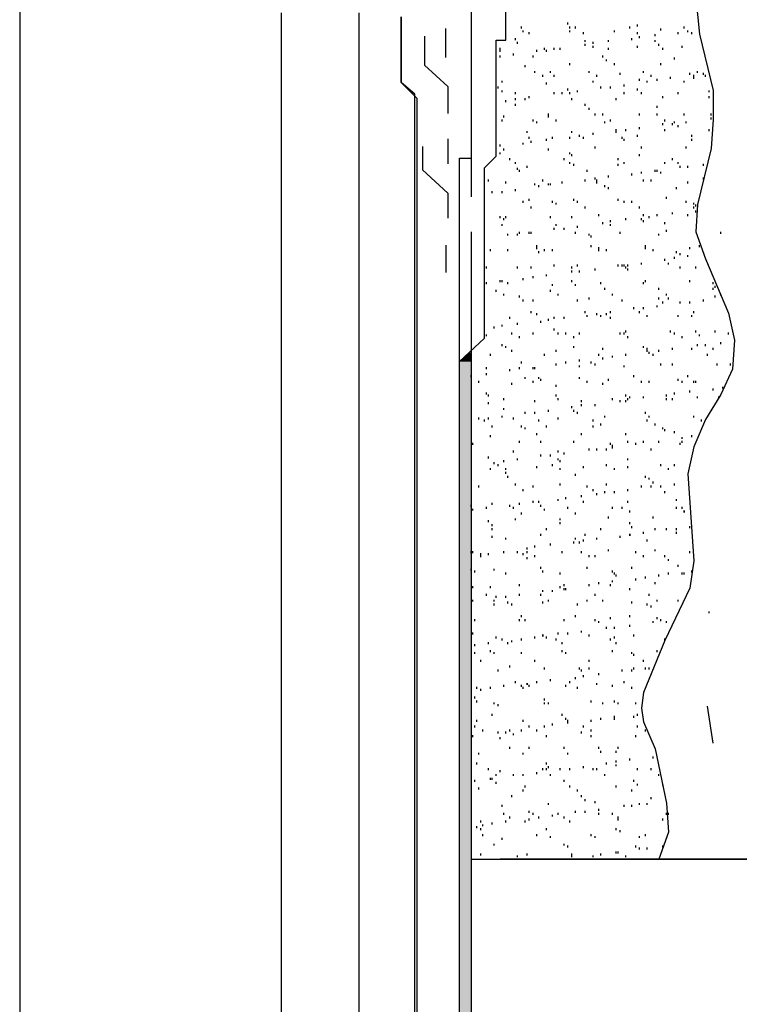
# Model space of a CAD drawing. Header units: millimetres. Extents: x -261 to 187, y -214 to 106.
# Tile 290 of 656: x -131.084 to -130.465, y -152.401 to -151.553. Entities that reach past the tile are written whole.
import ezdxf

# ---------------------------------------------------------------- set-up
doc = ezdxf.new("R2010")
doc.units = ezdxf.units.MM
doc.header["$LTSCALE"] = 0.005
doc.header["$MEASUREMENT"] = 0
doc.layers.add('PDF_Geometry', color=4, linetype='Continuous')
doc.layers.add('PDF_Solid Fills', color=7, linetype='Continuous')

msp = doc.modelspace()

# ---------------------------------------------------------------- linework, layer by layer
at = {"layer": 'PDF_Geometry', "color": 7, "lineweight": 25}
for points in [[(-131.08399, -150.94594), (-131.08399, -153.06428)], [(-130.64566, -151.49594), (-130.67564, -151.49594), (-130.68563, -151.49929), (-130.69397, -151.50596), (-130.69565, -151.51594), (-130.69565, -151.70594)], [(-130.70566, -151.84763), (-130.68399, -151.82763), (-130.68399, -151.68095), (-130.67397, -151.67096), (-130.67397, -151.57095), (-130.66566, -151.57095), (-130.66566, -151.53762), (-130.67564, -151.53762), (-130.67564, -151.51762)], [(-130.50397, -151.51762), (-130.49898, -151.56596), (-130.48732, -151.61428), (-130.48732, -151.63927), (-130.48899, -151.6643), (-130.50065, -151.71261), (-130.50233, -151.73596), (-130.49399, -151.75928), (-130.47398, -151.80595), (-130.46899, -151.8293), (-130.47063, -151.8543), (-130.48065, -151.87597), (-130.49399, -151.89762), (-130.50397, -151.92094), (-130.509, -151.94429), (-130.50565, -151.99427), (-130.50397, -152.0193), (-130.50732, -152.04262), (-130.52897, -152.08762), (-130.54732, -152.13261), (-130.549, -152.14595), (-130.54732, -152.15761), (-130.53731, -152.18096), (-130.52732, -152.22763), (-130.52565, -152.25262), (-130.53399, -152.27594)], [(-130.85898, -151.5476), (-130.85898, -153.06428)], [(-130.7923, -151.5476), (-130.7923, -153.06428)], [(-130.74399, -153.06428), (-130.74399, -151.61763), (-130.75565, -151.60761), (-130.75565, -151.55095), (-130.75565, -151.60761), (-130.74232, -151.62094), (-130.74232, -153.06428)], [(-130.61232, -151.55762), (-130.61232, -151.55595)], [(-130.55232, -151.55926), (-130.55232, -151.55762)], [(-130.73565, -151.5676), (-130.73565, -151.59263), (-130.71565, -151.61096), (-130.71565, -151.63428)], [(-130.71732, -151.58596), (-130.71732, -151.56094)], [(-130.65232, -151.56094), (-130.65232, -151.55926)], [(-130.65065, -151.56429), (-130.65065, -151.56261)], [(-130.64566, -151.56596), (-130.64566, -151.56429)], [(-130.61065, -151.56094), (-130.61065, -151.55926)], [(-130.61065, -151.56429), (-130.61065, -151.56261)], [(-130.60565, -151.56094), (-130.60565, -151.55926)], [(-130.59899, -151.56596), (-130.59899, -151.56429)], [(-130.57232, -151.56429), (-130.57232, -151.56261)], [(-130.55898, -151.56094), (-130.55898, -151.55926)], [(-130.55232, -151.56596), (-130.55232, -151.56429)], [(-130.55064, -151.56928), (-130.55064, -151.5676)], [(-130.53731, -151.5676), (-130.53731, -151.56596)], [(-130.53232, -151.56261), (-130.53232, -151.56094)], [(-130.51731, -151.56596), (-130.51731, -151.56429)], [(-130.51231, -151.56094), (-130.51231, -151.55926)], [(-130.509, -151.56429), (-130.509, -151.56261)], [(-130.50565, -151.56596), (-130.50565, -151.56429)], [(-130.65732, -151.57095), (-130.65732, -151.56928)], [(-130.65564, -151.5743), (-130.65564, -151.57263)], [(-130.59731, -151.57263), (-130.59731, -151.57095)], [(-130.59731, -151.57595), (-130.59731, -151.5743)], [(-130.59064, -151.5743), (-130.59064, -151.57263)], [(-130.59064, -151.57762), (-130.59064, -151.57595)], [(-130.57731, -151.57263), (-130.57731, -151.57095)], [(-130.55731, -151.57095), (-130.55731, -151.56928)], [(-130.55232, -151.57762), (-130.55232, -151.57595)], [(-130.53731, -151.57263), (-130.53731, -151.57095)], [(-130.53399, -151.57595), (-130.53399, -151.5743)], [(-130.51399, -151.57762), (-130.51399, -151.57595)], [(-130.67065, -151.58097), (-130.67065, -151.5793), (-130.67065, -151.57762)], [(-130.67065, -151.58596), (-130.67065, -151.58429)], [(-130.65899, -151.58429), (-130.65899, -151.58261)], [(-130.64231, -151.58596), (-130.64231, -151.58429)], [(-130.63899, -151.58097), (-130.63899, -151.5793)], [(-130.63232, -151.5793), (-130.63232, -151.57762)], [(-130.63065, -151.58097), (-130.63065, -151.5793)], [(-130.62398, -151.5793), (-130.62398, -151.57762)], [(-130.61899, -151.5793), (-130.61899, -151.57762)], [(-130.5823, -151.58596), (-130.5823, -151.58429)], [(-130.57731, -151.5793), (-130.57731, -151.57762)], [(-130.53064, -151.5793), (-130.53064, -151.57762)], [(-130.64897, -151.59427), (-130.64897, -151.59263)], [(-130.61065, -151.59263), (-130.61065, -151.59096)], [(-130.57898, -151.58928), (-130.57898, -151.58761)], [(-130.57232, -151.59263), (-130.57232, -151.59096)], [(-130.53232, -151.59263), (-130.53232, -151.59096)], [(-130.52066, -151.58761), (-130.52066, -151.58596)], [(-130.64066, -151.5993), (-130.64066, -151.59762)], [(-130.634, -151.60262), (-130.634, -151.60094)], [(-130.62733, -151.5993), (-130.62733, -151.59762)], [(-130.62398, -151.60262), (-130.62398, -151.60094)], [(-130.59396, -151.5993), (-130.59396, -151.59762)], [(-130.58733, -151.60262), (-130.58733, -151.60094)], [(-130.56732, -151.60094), (-130.56732, -151.5993)], [(-130.54732, -151.5993), (-130.54732, -151.59762)], [(-130.54066, -151.60262), (-130.54066, -151.60094)], [(-130.50732, -151.60094), (-130.50732, -151.5993)], [(-130.50397, -151.60429), (-130.50397, -151.60262), (-130.50397, -151.60094)], [(-130.50065, -151.5993), (-130.50065, -151.59762)], [(-130.49566, -151.60094), (-130.49566, -151.5993)], [(-130.49399, -151.60262), (-130.49399, -151.60094)], [(-130.66898, -151.60761), (-130.66898, -151.60597)], [(-130.63065, -151.60928), (-130.63065, -151.60761)], [(-130.59064, -151.60761), (-130.59064, -151.60597)], [(-130.56398, -151.61096), (-130.56398, -151.60928)], [(-130.55064, -151.60597), (-130.55064, -151.60429)], [(-130.54397, -151.60761), (-130.54397, -151.60597)], [(-130.53563, -151.60597), (-130.53563, -151.60429)], [(-130.52397, -151.60429), (-130.52397, -151.60262)], [(-130.51231, -151.60761), (-130.51231, -151.60597)], [(-130.67233, -151.6126), (-130.67233, -151.61096)], [(-130.66898, -151.61595), (-130.66898, -151.61428)], [(-130.65732, -151.61763), (-130.65732, -151.61595)], [(-130.62398, -151.61763), (-130.62398, -151.61595)], [(-130.61731, -151.61763), (-130.61731, -151.61595)], [(-130.61232, -151.61428), (-130.61232, -151.6126)], [(-130.61065, -151.61763), (-130.61065, -151.61595)], [(-130.60398, -151.61595), (-130.60398, -151.61428)], [(-130.58398, -151.6126), (-130.58398, -151.61096)], [(-130.57563, -151.6126), (-130.57563, -151.61096)], [(-130.56398, -151.61763), (-130.56398, -151.61595)], [(-130.55232, -151.61428), (-130.55232, -151.6126)], [(-130.549, -151.61763), (-130.549, -151.61595)], [(-130.51731, -151.61763), (-130.51731, -151.61595)], [(-130.49064, -151.61595), (-130.49064, -151.61428)], [(-130.66566, -151.62429), (-130.66566, -151.62262)], [(-130.65732, -151.62262), (-130.65732, -151.62094)], [(-130.65732, -151.62761), (-130.65732, -151.62594)], [(-130.64897, -151.62262), (-130.64897, -151.62094)], [(-130.64566, -151.62094), (-130.64566, -151.61927)], [(-130.60897, -151.62262), (-130.60897, -151.62094)], [(-130.59731, -151.62761), (-130.59731, -151.62594)], [(-130.57064, -151.62262), (-130.57064, -151.62094)], [(-130.53064, -151.62094), (-130.53064, -151.61927)], [(-130.49064, -151.62094), (-130.49064, -151.61927)], [(-130.62897, -151.63763), (-130.62897, -151.63595), (-130.62897, -151.63428)], [(-130.59396, -151.63096), (-130.59396, -151.62929)], [(-130.58897, -151.63595), (-130.58897, -151.63428)], [(-130.5823, -151.63595), (-130.5823, -151.63428)], [(-130.55064, -151.63595), (-130.55064, -151.63428)], [(-130.53563, -151.62929), (-130.53563, -151.62761)], [(-130.53563, -151.63595), (-130.53563, -151.63428)], [(-130.51231, -151.63595), (-130.51231, -151.63428)], [(-130.48899, -151.63595), (-130.48899, -151.63428)], [(-130.66898, -151.64094), (-130.66898, -151.63927)], [(-130.6673, -151.63763), (-130.6673, -151.63595)], [(-130.64231, -151.64094), (-130.64231, -151.63927)], [(-130.63899, -151.64262), (-130.63899, -151.64094)], [(-130.62231, -151.64094), (-130.62231, -151.63927)], [(-130.58066, -151.64262), (-130.58066, -151.64094)], [(-130.57563, -151.64094), (-130.57563, -151.63927)], [(-130.53064, -151.64429), (-130.53064, -151.64262)], [(-130.52897, -151.64094), (-130.52897, -151.63927)], [(-130.5223, -151.64429), (-130.5223, -151.64262)], [(-130.52066, -151.64262), (-130.52066, -151.64094)], [(-130.51064, -151.64262), (-130.51064, -151.64094)], [(-130.48899, -151.63927), (-130.48899, -151.63763)], [(-130.64733, -151.65096), (-130.64733, -151.64929)], [(-130.60897, -151.65096), (-130.60897, -151.64929)], [(-130.59064, -151.65264), (-130.59064, -151.65096)], [(-130.57064, -151.65096), (-130.57064, -151.64929), (-130.57064, -151.64761)], [(-130.56233, -151.64929), (-130.56233, -151.64761)], [(-130.55064, -151.64761), (-130.55064, -151.64597)], [(-130.52897, -151.64929), (-130.52897, -151.64761)], [(-130.51731, -151.64597), (-130.51731, -151.64429)], [(-130.49064, -151.64929), (-130.49064, -151.64761)], [(-130.71565, -151.65595), (-130.71565, -151.67763)], [(-130.65065, -151.66095), (-130.65065, -151.6593)], [(-130.64566, -151.65595), (-130.64566, -151.65428)], [(-130.64398, -151.6593), (-130.64398, -151.65763)], [(-130.63065, -151.65763), (-130.63065, -151.65595)], [(-130.62566, -151.65595), (-130.62566, -151.65428)], [(-130.61065, -151.65595), (-130.61065, -151.65428)], [(-130.6023, -151.65428), (-130.6023, -151.65264)], [(-130.59899, -151.65595), (-130.59899, -151.65428)], [(-130.56565, -151.65595), (-130.56565, -151.65428)], [(-130.56398, -151.65763), (-130.56398, -151.65595)], [(-130.55232, -151.65428), (-130.55232, -151.65264)], [(-130.50565, -151.65428), (-130.50565, -151.65264)], [(-130.50565, -151.65763), (-130.50565, -151.65595)], [(-130.73732, -151.66262), (-130.73732, -151.68262), (-130.71565, -151.70262), (-130.71565, -151.7243)], [(-130.67065, -151.66262), (-130.67065, -151.66095)], [(-130.67065, -151.66929), (-130.67065, -151.66761)], [(-130.6673, -151.66597), (-130.6673, -151.6643)], [(-130.62897, -151.66597), (-130.62897, -151.6643)], [(-130.61065, -151.66929), (-130.61065, -151.66761)], [(-130.60897, -151.67096), (-130.60897, -151.66929)], [(-130.58897, -151.6643), (-130.58897, -151.66262)], [(-130.55064, -151.67096), (-130.55064, -151.66929)], [(-130.549, -151.6643), (-130.549, -151.66262)], [(-130.51064, -151.6643), (-130.51064, -151.66262)], [(-130.70566, -153.06428), (-130.70566, -151.67261), (-130.69565, -151.67261)], [(-130.66231, -151.67428), (-130.66231, -151.67261)], [(-130.65732, -151.67763), (-130.65732, -151.67596)], [(-130.61564, -151.67428), (-130.61564, -151.67261)], [(-130.61065, -151.67763), (-130.61065, -151.67596)], [(-130.6073, -151.67927), (-130.6073, -151.67763)], [(-130.56897, -151.67428), (-130.56897, -151.67261)], [(-130.56897, -151.67927), (-130.56897, -151.67763)], [(-130.56398, -151.67763), (-130.56398, -151.67596)], [(-130.52897, -151.67763), (-130.52897, -151.67596)], [(-130.5223, -151.67428), (-130.5223, -151.67261)], [(-130.51731, -151.67763), (-130.51731, -151.67596)], [(-130.49566, -151.67927), (-130.49566, -151.67763)], [(-130.65564, -151.68262), (-130.65564, -151.68095)], [(-130.65397, -151.6843), (-130.65397, -151.68262)], [(-130.64733, -151.68095), (-130.64733, -151.67927)], [(-130.59564, -151.6843), (-130.59564, -151.68262)], [(-130.55731, -151.68761), (-130.55731, -151.68594)], [(-130.549, -151.68594), (-130.549, -151.6843)], [(-130.53731, -151.6843), (-130.53731, -151.68262)], [(-130.53563, -151.6843), (-130.53563, -151.68262)], [(-130.53232, -151.68594), (-130.53232, -151.6843)], [(-130.51563, -151.68095), (-130.51563, -151.67927)], [(-130.509, -151.68095), (-130.509, -151.67927)], [(-130.68064, -151.69261), (-130.68064, -151.69096)], [(-130.66566, -151.69428), (-130.66566, -151.69261)], [(-130.64066, -151.69596), (-130.64066, -151.69428)], [(-130.634, -151.69261), (-130.634, -151.69096)], [(-130.62897, -151.69596), (-130.62897, -151.69428)], [(-130.62733, -151.69596), (-130.62733, -151.69428)], [(-130.61731, -151.69428), (-130.61731, -151.69261)], [(-130.59731, -151.69261), (-130.59731, -151.69096)], [(-130.58897, -151.69096), (-130.58897, -151.68929)], [(-130.58733, -151.69428), (-130.58733, -151.69261), (-130.58733, -151.69096)], [(-130.57731, -151.68929), (-130.57731, -151.68761)], [(-130.54732, -151.69261), (-130.54732, -151.69096)], [(-130.54066, -151.69261), (-130.54066, -151.69096)], [(-130.509, -151.69428), (-130.509, -151.69261)], [(-130.49566, -151.69096), (-130.49566, -151.68929)], [(-130.67732, -151.70262), (-130.67732, -151.70095)], [(-130.66898, -151.70262), (-130.66898, -151.70095)], [(-130.65732, -151.70095), (-130.65732, -151.69927)], [(-130.63731, -151.6976), (-130.63731, -151.69596)], [(-130.58066, -151.6976), (-130.58066, -151.69596)], [(-130.57731, -151.69927), (-130.57731, -151.6976)], [(-130.51898, -151.69927), (-130.51898, -151.6976)], [(-130.65065, -151.71093), (-130.65065, -151.70929)], [(-130.64566, -151.70929), (-130.64566, -151.70762)], [(-130.62566, -151.71093), (-130.62566, -151.70929)], [(-130.62231, -151.71261), (-130.62231, -151.71093)], [(-130.6073, -151.70929), (-130.6073, -151.70762)], [(-130.60398, -151.71093), (-130.60398, -151.70929)], [(-130.56897, -151.70929), (-130.56897, -151.70762)], [(-130.56398, -151.71093), (-130.56398, -151.70929)], [(-130.55731, -151.71093), (-130.55731, -151.70929)], [(-130.52732, -151.70762), (-130.52732, -151.70594)], [(-130.51064, -151.71093), (-130.51064, -151.70929)], [(-130.50397, -151.71261), (-130.50397, -151.71093)], [(-130.64398, -151.71596), (-130.64398, -151.71428)], [(-130.59731, -151.71596), (-130.59731, -151.71428)], [(-130.55064, -151.71596), (-130.55064, -151.71428)], [(-130.5223, -151.72095), (-130.5223, -151.71928)], [(-130.50397, -151.71596), (-130.50397, -151.71428)], [(-130.50233, -151.71428), (-130.50233, -151.71261)], [(-130.50233, -151.71928), (-130.50233, -151.71763)], [(-130.67065, -151.7243), (-130.67065, -151.72263)], [(-130.6673, -151.72594), (-130.6673, -151.7243)], [(-130.66566, -151.7243), (-130.66566, -151.72263)], [(-130.62733, -151.7243), (-130.62733, -151.72263)], [(-130.60897, -151.7243), (-130.60897, -151.72263)], [(-130.58565, -151.72263), (-130.58565, -151.72095)], [(-130.5823, -151.72929), (-130.5823, -151.72762)], [(-130.57563, -151.72762), (-130.57563, -151.72594)], [(-130.56233, -151.72594), (-130.56233, -151.7243)], [(-130.549, -151.72594), (-130.549, -151.7243)], [(-130.54732, -151.72263), (-130.54732, -151.72095)], [(-130.54732, -151.72762), (-130.54732, -151.72594)], [(-130.5423, -151.7243), (-130.5423, -151.72263)], [(-130.53563, -151.72263), (-130.53563, -151.72095)], [(-130.52897, -151.72929), (-130.52897, -151.72762)], [(-130.509, -151.72263), (-130.509, -151.72095)], [(-130.69565, -151.73596), (-130.69565, -153.06428)], [(-130.66898, -151.73097), (-130.66898, -151.72929)], [(-130.65397, -151.73764), (-130.65397, -151.73596)], [(-130.64566, -151.73764), (-130.64566, -151.73596)], [(-130.64398, -151.73764), (-130.64398, -151.73596)], [(-130.62398, -151.73429), (-130.62398, -151.73261)], [(-130.62231, -151.73097), (-130.62231, -151.72929)], [(-130.61564, -151.73429), (-130.61564, -151.73261)], [(-130.60565, -151.73764), (-130.60565, -151.73596)], [(-130.60398, -151.73261), (-130.60398, -151.73097)], [(-130.57563, -151.73097), (-130.57563, -151.72929)], [(-130.56732, -151.73764), (-130.56732, -151.73596)], [(-130.52732, -151.73596), (-130.52732, -151.73429)], [(-130.48065, -151.73764), (-130.48065, -151.73596)], [(-130.68399, -151.74263), (-130.68399, -151.74095)], [(-130.66398, -151.73928), (-130.66398, -151.73764)], [(-130.65564, -151.73928), (-130.65564, -151.73764)], [(-130.59396, -151.73928), (-130.59396, -151.73764)], [(-130.59232, -151.74095), (-130.59232, -151.73928)], [(-130.53399, -151.73928), (-130.53399, -151.73764)], [(-130.71732, -151.74762), (-130.71732, -151.77094)], [(-130.67896, -151.75261), (-130.67896, -151.75094)], [(-130.66398, -151.75261), (-130.66398, -151.75094)], [(-130.63899, -151.75094), (-130.63899, -151.7493), (-130.63899, -151.74762)], [(-130.63731, -151.75429), (-130.63731, -151.75261)], [(-130.63232, -151.75261), (-130.63232, -151.75094)], [(-130.62566, -151.75261), (-130.62566, -151.75094)], [(-130.59232, -151.7493), (-130.59232, -151.74762)], [(-130.58565, -151.75261), (-130.58565, -151.75094), (-130.58565, -151.7493)], [(-130.57898, -151.75261), (-130.57898, -151.75094)], [(-130.54565, -151.75094), (-130.54565, -151.7493), (-130.54565, -151.74762)], [(-130.53898, -151.75261), (-130.53898, -151.75094)], [(-130.51898, -151.75429), (-130.51898, -151.75261)], [(-130.50732, -151.75094), (-130.50732, -151.7493)], [(-130.49898, -151.7493), (-130.49898, -151.74762)], [(-130.52897, -151.76095), (-130.52897, -151.75928)], [(-130.52066, -151.75928), (-130.52066, -151.7576)], [(-130.51563, -151.75596), (-130.51563, -151.75429)], [(-130.509, -151.7576), (-130.509, -151.75596)], [(-130.68231, -151.76762), (-130.68231, -151.76595)], [(-130.65564, -151.76762), (-130.65564, -151.76595)], [(-130.64398, -151.76762), (-130.64398, -151.76595)], [(-130.62398, -151.76595), (-130.62398, -151.76427)], [(-130.60897, -151.76762), (-130.60897, -151.76595)], [(-130.60897, -151.77094), (-130.60897, -151.7693)], [(-130.60398, -151.76595), (-130.60398, -151.76427)], [(-130.6023, -151.77094), (-130.6023, -151.7693)], [(-130.58897, -151.7693), (-130.58897, -151.76762)], [(-130.56897, -151.76595), (-130.56897, -151.76427)], [(-130.56565, -151.76595), (-130.56565, -151.76427)], [(-130.56398, -151.76595), (-130.56398, -151.76427)], [(-130.56233, -151.76762), (-130.56233, -151.76595)], [(-130.56066, -151.76595), (-130.56066, -151.76427)], [(-130.56066, -151.7693), (-130.56066, -151.76762)], [(-130.549, -151.76427), (-130.549, -151.76263)], [(-130.52565, -151.76427), (-130.52565, -151.76263)], [(-130.51563, -151.76762), (-130.51563, -151.76595)], [(-130.50233, -151.76762), (-130.50233, -151.76595)], [(-130.68231, -151.78096), (-130.68231, -151.77928)], [(-130.67065, -151.77928), (-130.67065, -151.77761)], [(-130.66898, -151.77928), (-130.66898, -151.77761)], [(-130.66398, -151.78096), (-130.66398, -151.77928)], [(-130.65065, -151.77761), (-130.65065, -151.77596)], [(-130.64231, -151.77596), (-130.64231, -151.77429)], [(-130.63065, -151.77429), (-130.63065, -151.77261)], [(-130.60897, -151.77928), (-130.60897, -151.77761)], [(-130.58398, -151.78096), (-130.58398, -151.77928)], [(-130.54732, -151.78096), (-130.54732, -151.77928)], [(-130.54565, -151.77928), (-130.54565, -151.77761)], [(-130.50732, -151.77928), (-130.50732, -151.77761)], [(-130.48732, -151.78096), (-130.48732, -151.77928)], [(-130.67397, -151.78762), (-130.67397, -151.78595)], [(-130.62733, -151.78762), (-130.62733, -151.78595)], [(-130.62566, -151.7826), (-130.62566, -151.78096)], [(-130.60565, -151.7826), (-130.60565, -151.78096)], [(-130.58066, -151.78595), (-130.58066, -151.78427)], [(-130.53399, -151.78595), (-130.53399, -151.78427)], [(-130.48732, -151.78595), (-130.48732, -151.78427)], [(-130.48564, -151.78427), (-130.48564, -151.7826)], [(-130.68399, -151.79761), (-130.68399, -151.79597)], [(-130.6673, -151.79094), (-130.6673, -151.7893)], [(-130.65397, -151.79262), (-130.65397, -151.79094)], [(-130.65065, -151.79597), (-130.65065, -151.79429)], [(-130.64231, -151.79597), (-130.64231, -151.79429)], [(-130.62066, -151.79094), (-130.62066, -151.7893)], [(-130.60398, -151.79597), (-130.60398, -151.79429)], [(-130.59396, -151.79429), (-130.59396, -151.79262)], [(-130.57399, -151.79094), (-130.57399, -151.7893)], [(-130.56565, -151.79597), (-130.56565, -151.79429)], [(-130.53399, -151.79429), (-130.53399, -151.79262)], [(-130.53064, -151.79761), (-130.53064, -151.79597)], [(-130.52732, -151.79094), (-130.52732, -151.7893)], [(-130.52565, -151.79429), (-130.52565, -151.79262)], [(-130.51563, -151.79761), (-130.51563, -151.79597)], [(-130.50732, -151.79761), (-130.50732, -151.79597)], [(-130.49566, -151.79597), (-130.49566, -151.79429)], [(-130.48564, -151.79262), (-130.48564, -151.79094)], [(-130.48065, -151.79094), (-130.48065, -151.7893)], [(-130.64398, -151.80595), (-130.64398, -151.80431)], [(-130.59731, -151.80595), (-130.59731, -151.80431)], [(-130.57563, -151.80595), (-130.57563, -151.80431)], [(-130.55567, -151.80263), (-130.55567, -151.80096)], [(-130.55064, -151.80595), (-130.55064, -151.80431)], [(-130.54732, -151.80263), (-130.54732, -151.80096)], [(-130.53563, -151.80096), (-130.53563, -151.79928)], [(-130.50397, -151.80595), (-130.50397, -151.80431)], [(-130.66231, -151.81094), (-130.66231, -151.8093)], [(-130.63899, -151.80762), (-130.63899, -151.80595)], [(-130.63564, -151.81429), (-130.63564, -151.81262)], [(-130.62897, -151.81262), (-130.62897, -151.81094)], [(-130.62398, -151.81094), (-130.62398, -151.8093)], [(-130.61564, -151.81094), (-130.61564, -151.8093)], [(-130.59564, -151.8093), (-130.59564, -151.80762)], [(-130.58733, -151.80762), (-130.58733, -151.80595)], [(-130.58398, -151.8093), (-130.58398, -151.80762)], [(-130.57898, -151.80762), (-130.57898, -151.80595)], [(-130.57563, -151.81094), (-130.57563, -151.8093)], [(-130.54397, -151.8093), (-130.54397, -151.80762)], [(-130.51731, -151.8093), (-130.51731, -151.80762)], [(-130.50565, -151.8093), (-130.50565, -151.80762)], [(-130.68399, -151.82096), (-130.68399, -151.81928)], [(-130.67564, -151.81928), (-130.67564, -151.81761)], [(-130.66898, -151.81761), (-130.66898, -151.81597)], [(-130.65564, -151.81597), (-130.65564, -151.81429)], [(-130.62398, -151.82096), (-130.62398, -151.81928)], [(-130.56233, -151.82263), (-130.56233, -151.82096)], [(-130.52397, -151.82263), (-130.52397, -151.82096)], [(-130.50233, -151.82263), (-130.50233, -151.82096)], [(-130.48564, -151.82263), (-130.48564, -151.82096)], [(-130.68231, -151.82595), (-130.68231, -151.82428)], [(-130.66063, -151.82428), (-130.66063, -151.82263)], [(-130.65397, -151.82763), (-130.65397, -151.82595)], [(-130.64231, -151.82428), (-130.64231, -151.82263)], [(-130.62066, -151.82428), (-130.62066, -151.82263)], [(-130.61396, -151.82428), (-130.61396, -151.82263)], [(-130.6073, -151.82763), (-130.6073, -151.82595)], [(-130.6023, -151.82428), (-130.6023, -151.82263)], [(-130.56732, -151.82428), (-130.56732, -151.82263)], [(-130.56398, -151.82428), (-130.56398, -151.82263)], [(-130.56066, -151.82763), (-130.56066, -151.82595)], [(-130.52066, -151.82428), (-130.52066, -151.82263)], [(-130.51399, -151.82763), (-130.51399, -151.82595)], [(-130.49898, -151.82595), (-130.49898, -151.82428)], [(-130.47398, -151.82428), (-130.47398, -151.82263)], [(-130.66898, -151.83429), (-130.66898, -151.83262)], [(-130.66566, -151.83594), (-130.66566, -151.83429)], [(-130.66063, -151.83929), (-130.66063, -151.83761)], [(-130.62231, -151.83929), (-130.62231, -151.83761)], [(-130.6073, -151.83594), (-130.6073, -151.83429)], [(-130.5823, -151.83761), (-130.5823, -151.83594)], [(-130.54732, -151.83594), (-130.54732, -151.83429)], [(-130.54397, -151.83929), (-130.54397, -151.83761), (-130.54397, -151.83594)], [(-130.53399, -151.83929), (-130.53399, -151.83761)], [(-130.5223, -151.83761), (-130.5223, -151.83594)], [(-130.50565, -151.83761), (-130.50565, -151.83594)], [(-130.50065, -151.83429), (-130.50065, -151.83262)], [(-130.49399, -151.83429), (-130.49399, -151.83262)], [(-130.48732, -151.83761), (-130.48732, -151.83594)], [(-130.48065, -151.83262), (-130.48065, -151.83094)], [(-130.67896, -151.8426), (-130.67896, -151.84096)], [(-130.63232, -151.8426), (-130.63232, -151.84096)], [(-130.6023, -151.84763), (-130.6023, -151.84595)], [(-130.58565, -151.8426), (-130.58565, -151.84096)], [(-130.5823, -151.84595), (-130.5823, -151.84428)], [(-130.57399, -151.84428), (-130.57399, -151.8426)], [(-130.56233, -151.8426), (-130.56233, -151.84096)], [(-130.5423, -151.84096), (-130.5423, -151.83929)], [(-130.53898, -151.8426), (-130.53898, -151.84096)], [(-130.49231, -151.8426), (-130.49231, -151.84096)], [(-130.68231, -151.8543), (-130.68231, -151.85262)], [(-130.66231, -151.85594), (-130.66231, -151.8543)], [(-130.65397, -151.8543), (-130.65397, -151.85262)], [(-130.65232, -151.84927), (-130.65232, -151.84763)], [(-130.64231, -151.8543), (-130.64231, -151.85262)], [(-130.64066, -151.8543), (-130.64066, -151.85262)], [(-130.62231, -151.85095), (-130.62231, -151.84927)], [(-130.61396, -151.84927), (-130.61396, -151.84763)], [(-130.6023, -151.85262), (-130.6023, -151.85095)], [(-130.59232, -151.84927), (-130.59232, -151.84763)], [(-130.58897, -151.85095), (-130.58897, -151.84927)], [(-130.56398, -151.85262), (-130.56398, -151.85095)], [(-130.53232, -151.85095), (-130.53232, -151.84927)], [(-130.5223, -151.85095), (-130.5223, -151.84927)], [(-130.48397, -151.85095), (-130.48397, -151.84927)], [(-130.47231, -151.85095), (-130.47231, -151.84927)], [(-130.69565, -151.86096), (-130.69565, -151.85929)], [(-130.68231, -151.85929), (-130.68231, -151.85761)], [(-130.64897, -151.86261), (-130.64897, -151.86096)], [(-130.63731, -151.86261), (-130.63731, -151.86096)], [(-130.63564, -151.86428), (-130.63564, -151.86261)], [(-130.6023, -151.86261), (-130.6023, -151.86096)], [(-130.57731, -151.86428), (-130.57731, -151.86261)], [(-130.55567, -151.86096), (-130.55567, -151.85929)], [(-130.51731, -151.86428), (-130.51731, -151.86261)], [(-130.509, -151.86096), (-130.509, -151.85929)], [(-130.68898, -151.86596), (-130.68898, -151.86428)], [(-130.66063, -151.86763), (-130.66063, -151.86596)], [(-130.64231, -151.86596), (-130.64231, -151.86428)], [(-130.62231, -151.86927), (-130.62231, -151.86763)], [(-130.59564, -151.86596), (-130.59564, -151.86428)], [(-130.5823, -151.86763), (-130.5823, -151.86596)], [(-130.549, -151.86596), (-130.549, -151.86428)], [(-130.5423, -151.86596), (-130.5423, -151.86428)], [(-130.51399, -151.86596), (-130.51399, -151.86428)], [(-130.50732, -151.8743), (-130.50732, -151.87262)], [(-130.50397, -151.86596), (-130.50397, -151.86428)], [(-130.50233, -151.86596), (-130.50233, -151.86428)], [(-130.48732, -151.87262), (-130.48732, -151.87095)], [(-130.47898, -151.87095), (-130.47898, -151.86927)], [(-130.68231, -151.87597), (-130.68231, -151.8743)], [(-130.68064, -151.87761), (-130.68064, -151.87597)], [(-130.6673, -151.88096), (-130.6673, -151.87929)], [(-130.64066, -151.88264), (-130.64066, -151.88096)], [(-130.62231, -151.87761), (-130.62231, -151.87597)], [(-130.62066, -151.88096), (-130.62066, -151.87929)], [(-130.60063, -151.88264), (-130.60063, -151.88096)], [(-130.57399, -151.88096), (-130.57399, -151.87929)], [(-130.56732, -151.88264), (-130.56732, -151.88096)], [(-130.56233, -151.87761), (-130.56233, -151.87597)], [(-130.56233, -151.88264), (-130.56233, -151.88096)], [(-130.56066, -151.88096), (-130.56066, -151.87929)], [(-130.55898, -151.87929), (-130.55898, -151.87761)], [(-130.54732, -151.87929), (-130.54732, -151.87761)], [(-130.52732, -151.87761), (-130.52732, -151.87597)], [(-130.52732, -151.88096), (-130.52732, -151.87929)], [(-130.5223, -151.88096), (-130.5223, -151.87929)], [(-130.52066, -151.87597), (-130.52066, -151.8743)], [(-130.50065, -151.87929), (-130.50065, -151.87761)], [(-130.48233, -151.87929), (-130.48233, -151.87761)], [(-130.68064, -151.88428), (-130.68064, -151.88264)], [(-130.6673, -151.88927), (-130.6673, -151.88763)], [(-130.62897, -151.89095), (-130.62897, -151.88927)], [(-130.60897, -151.88763), (-130.60897, -151.88596)], [(-130.6073, -151.89095), (-130.6073, -151.88927)], [(-130.60063, -151.88596), (-130.60063, -151.88428)], [(-130.58897, -151.88596), (-130.58897, -151.88428)], [(-130.68898, -151.89762), (-130.68898, -151.89594)], [(-130.68399, -151.89929), (-130.68399, -151.89762)], [(-130.68064, -151.89762), (-130.68064, -151.89594)], [(-130.66898, -151.89594), (-130.66898, -151.8943)], [(-130.65899, -151.89762), (-130.65899, -151.89594)], [(-130.64897, -151.89262), (-130.64897, -151.89095)], [(-130.64066, -151.89262), (-130.64066, -151.89095)], [(-130.63731, -151.89929), (-130.63731, -151.89762)], [(-130.62066, -151.89762), (-130.62066, -151.89594)], [(-130.60398, -151.89262), (-130.60398, -151.89095)], [(-130.59064, -151.89929), (-130.59064, -151.89762)], [(-130.58066, -151.89594), (-130.58066, -151.8943)], [(-130.54565, -151.89262), (-130.54565, -151.89095)], [(-130.54397, -151.89929), (-130.54397, -151.89762)], [(-130.5423, -151.89594), (-130.5423, -151.8943)], [(-130.50397, -151.89594), (-130.50397, -151.8943)], [(-130.4973, -151.89929), (-130.4973, -151.89762)], [(-130.67732, -151.90428), (-130.67732, -151.90261)], [(-130.65232, -151.90428), (-130.65232, -151.90261)], [(-130.64897, -151.90596), (-130.64897, -151.90428)], [(-130.63065, -151.90428), (-130.63065, -151.90261)], [(-130.59064, -151.90428), (-130.59064, -151.90261)], [(-130.58398, -151.90261), (-130.58398, -151.90097)], [(-130.53731, -151.90261), (-130.53731, -151.90097)], [(-130.53064, -151.90596), (-130.53064, -151.90428)], [(-130.52897, -151.90763), (-130.52897, -151.90596)], [(-130.67896, -151.91263), (-130.67896, -151.91095)], [(-130.63899, -151.91095), (-130.63899, -151.90928)], [(-130.60063, -151.91095), (-130.60063, -151.90928)], [(-130.56233, -151.91095), (-130.56233, -151.90928)], [(-130.52066, -151.90928), (-130.52066, -151.90763)], [(-130.51399, -151.9143), (-130.51399, -151.91263)], [(-130.50565, -151.91263), (-130.50565, -151.91095)], [(-130.69397, -151.91929), (-130.69397, -151.91762)], [(-130.65397, -151.91762), (-130.65397, -151.91594)], [(-130.63564, -151.91762), (-130.63564, -151.91594)], [(-130.6073, -151.91762), (-130.6073, -151.91594)], [(-130.59396, -151.92428), (-130.59396, -151.92261)], [(-130.58733, -151.92428), (-130.58733, -151.92261)], [(-130.57898, -151.92428), (-130.57898, -151.92261)], [(-130.57563, -151.91929), (-130.57563, -151.91762)], [(-130.57399, -151.92261), (-130.57399, -151.92094), (-130.57399, -151.91929)], [(-130.56066, -151.91762), (-130.56066, -151.91594)], [(-130.55399, -151.91929), (-130.55399, -151.91762)], [(-130.54732, -151.91762), (-130.54732, -151.91594)], [(-130.54066, -151.92428), (-130.54066, -151.92261)], [(-130.53399, -151.91762), (-130.53399, -151.91594)], [(-130.51563, -151.91929), (-130.51563, -151.91762)], [(-130.51399, -151.91762), (-130.51399, -151.91594)], [(-130.68064, -151.93095), (-130.68064, -151.92928)], [(-130.65899, -151.92596), (-130.65899, -151.92428)], [(-130.65564, -151.93263), (-130.65564, -151.93095)], [(-130.63564, -151.92928), (-130.63564, -151.9276)], [(-130.62733, -151.92928), (-130.62733, -151.9276)], [(-130.62066, -151.92596), (-130.62066, -151.92428)], [(-130.62066, -151.93263), (-130.62066, -151.93095)], [(-130.61564, -151.9276), (-130.61564, -151.92596)], [(-130.56066, -151.93263), (-130.56066, -151.93095)], [(-130.67896, -151.94094), (-130.67896, -151.93929)], [(-130.67564, -151.93594), (-130.67564, -151.93427)], [(-130.67233, -151.93762), (-130.67233, -151.93594)], [(-130.6673, -151.93427), (-130.6673, -151.93263)], [(-130.66566, -151.94094), (-130.66566, -151.93929)], [(-130.63899, -151.93929), (-130.63899, -151.93762)], [(-130.62566, -151.93762), (-130.62566, -151.93594)], [(-130.61899, -151.93427), (-130.61899, -151.93263)], [(-130.61899, -151.94094), (-130.61899, -151.93929)], [(-130.59899, -151.93929), (-130.59899, -151.93762)], [(-130.57898, -151.93762), (-130.57898, -151.93594)], [(-130.57232, -151.94094), (-130.57232, -151.93929)], [(-130.56066, -151.93929), (-130.56066, -151.93762)], [(-130.53232, -151.93762), (-130.53232, -151.93594)], [(-130.52565, -151.94094), (-130.52565, -151.93929)], [(-130.52066, -151.93762), (-130.52066, -151.93594)], [(-130.66566, -151.94429), (-130.66566, -151.94261)], [(-130.66398, -151.94764), (-130.66398, -151.94596)], [(-130.60565, -151.94596), (-130.60565, -151.94429)], [(-130.54565, -151.94764), (-130.54565, -151.94596)], [(-130.5423, -151.94928), (-130.5423, -151.94764)], [(-130.68898, -151.95595), (-130.68898, -151.9543)], [(-130.65732, -151.9543), (-130.65732, -151.95263)], [(-130.64231, -151.95595), (-130.64231, -151.9543)], [(-130.61899, -151.9543), (-130.61899, -151.95263)], [(-130.59564, -151.95595), (-130.59564, -151.9543)], [(-130.57898, -151.9543), (-130.57898, -151.95263)], [(-130.549, -151.95595), (-130.549, -151.9543)], [(-130.54066, -151.95595), (-130.54066, -151.9543)], [(-130.53898, -151.95263), (-130.53898, -151.95095)], [(-130.53232, -151.95595), (-130.53232, -151.9543)], [(-130.52066, -151.9543), (-130.52066, -151.95263)], [(-130.65065, -151.9593), (-130.65065, -151.95762)], [(-130.61396, -151.96596), (-130.61396, -151.96429)], [(-130.60063, -151.96429), (-130.60063, -151.96261)], [(-130.59064, -151.9593), (-130.59064, -151.95762)], [(-130.58733, -151.96261), (-130.58733, -151.96097)], [(-130.58066, -151.96097), (-130.58066, -151.9593)], [(-130.57232, -151.96097), (-130.57232, -151.9593)], [(-130.56066, -151.9593), (-130.56066, -151.95762)], [(-130.52897, -151.96097), (-130.52897, -151.9593)], [(-130.69565, -151.97263), (-130.69565, -151.97096)], [(-130.69397, -151.97595), (-130.69397, -151.97427)], [(-130.68231, -151.97427), (-130.68231, -151.97263)], [(-130.67732, -151.97096), (-130.67732, -151.96928)], [(-130.66231, -151.97263), (-130.66231, -151.97096)], [(-130.65899, -151.97427), (-130.65899, -151.97263)], [(-130.65397, -151.97096), (-130.65397, -151.96928)], [(-130.64231, -151.96928), (-130.64231, -151.96764)], [(-130.63731, -151.96928), (-130.63731, -151.96764)], [(-130.63564, -151.97263), (-130.63564, -151.97096)], [(-130.63232, -151.97595), (-130.63232, -151.97427)], [(-130.62066, -151.96764), (-130.62066, -151.96596)], [(-130.61232, -151.97427), (-130.61232, -151.97263)], [(-130.59899, -151.96928), (-130.59899, -151.96764)], [(-130.57399, -151.97427), (-130.57399, -151.97263)], [(-130.56565, -151.97427), (-130.56565, -151.97263)], [(-130.56066, -151.96928), (-130.56066, -151.96764)], [(-130.51898, -151.96764), (-130.51898, -151.96596)], [(-130.51898, -151.97427), (-130.51898, -151.97263)], [(-130.51399, -151.97427), (-130.51399, -151.97263)], [(-130.65732, -151.98429), (-130.65732, -151.98262)], [(-130.65232, -151.9793), (-130.65232, -151.97762)], [(-130.61899, -151.98429), (-130.61899, -151.98262)], [(-130.60565, -151.9793), (-130.60565, -151.97762)], [(-130.57731, -151.98262), (-130.57731, -151.98094)], [(-130.55898, -151.97762), (-130.55898, -151.97595)], [(-130.53898, -151.98262), (-130.53898, -151.98094)], [(-130.68064, -151.98596), (-130.68064, -151.98429)], [(-130.67732, -151.98928), (-130.67732, -151.98761)], [(-130.67732, -151.99263), (-130.67732, -151.99096)], [(-130.63065, -151.99263), (-130.63065, -151.99096)], [(-130.61899, -151.98761), (-130.61899, -151.98596)], [(-130.58398, -151.99263), (-130.58398, -151.99096)], [(-130.55898, -151.98761), (-130.55898, -151.98596)], [(-130.55731, -151.99096), (-130.55731, -151.98928)], [(-130.53731, -151.99263), (-130.53731, -151.99096)], [(-130.52732, -151.99263), (-130.52732, -151.99096)], [(-130.51898, -151.99263), (-130.51898, -151.99096)], [(-130.50732, -151.99096), (-130.50732, -151.98928)], [(-130.67732, -151.9993), (-130.67732, -151.99762)], [(-130.66566, -152.00094), (-130.66566, -151.9993)], [(-130.63564, -151.99762), (-130.63564, -151.99595)], [(-130.60565, -152.00094), (-130.60565, -151.9993)], [(-130.59731, -151.99762), (-130.59731, -151.99595)], [(-130.58733, -152.00094), (-130.58733, -151.9993)], [(-130.56732, -151.9993), (-130.56732, -151.99762)], [(-130.54732, -151.99595), (-130.54732, -151.99427)], [(-130.51898, -151.99595), (-130.51898, -151.99427)], [(-130.64733, -152.00928), (-130.64733, -152.00761)], [(-130.64066, -152.00761), (-130.64066, -152.00593)], [(-130.62733, -152.00593), (-130.62733, -152.00429)], [(-130.6073, -152.00429), (-130.6073, -152.00262)], [(-130.6023, -152.00429), (-130.6023, -152.00262)], [(-130.59899, -152.00262), (-130.59899, -152.00094)], [(-130.54397, -152.00262), (-130.54397, -152.00094)], [(-130.69565, -152.0126), (-130.69565, -152.01096)], [(-130.69397, -152.0126), (-130.69397, -152.01096)], [(-130.6873, -152.01595), (-130.6873, -152.01428), (-130.6873, -152.0126)], [(-130.68064, -152.01428), (-130.68064, -152.0126)], [(-130.6673, -152.0126), (-130.6673, -152.01096)], [(-130.65564, -152.0126), (-130.65564, -152.01096)], [(-130.65065, -152.01428), (-130.65065, -152.0126)], [(-130.64733, -152.0126), (-130.64733, -152.01096)], [(-130.64733, -152.01763), (-130.64733, -152.01595)], [(-130.64066, -152.01595), (-130.64066, -152.01428)], [(-130.61731, -152.0126), (-130.61731, -152.01096)], [(-130.60063, -152.0126), (-130.60063, -152.01096)], [(-130.59396, -152.01595), (-130.59396, -152.01428)], [(-130.58897, -152.01595), (-130.58897, -152.01428)], [(-130.57731, -152.01096), (-130.57731, -152.00928)], [(-130.55399, -152.0126), (-130.55399, -152.01096)], [(-130.54732, -152.01595), (-130.54732, -152.01428)], [(-130.53731, -152.01096), (-130.53731, -152.00928)], [(-130.52897, -152.01595), (-130.52897, -152.01428)], [(-130.50732, -152.0126), (-130.50732, -152.01096)], [(-130.63564, -152.02597), (-130.63564, -152.02429)], [(-130.59564, -152.02597), (-130.59564, -152.02429)], [(-130.55731, -152.02597), (-130.55731, -152.02429)], [(-130.52565, -152.0193), (-130.52565, -152.01763)], [(-130.51731, -152.02429), (-130.51731, -152.02262)], [(-130.69565, -152.02761), (-130.69565, -152.02597)], [(-130.69233, -152.02929), (-130.69233, -152.02761)], [(-130.67564, -152.02761), (-130.67564, -152.02597)], [(-130.66566, -152.03096), (-130.66566, -152.02929)], [(-130.634, -152.02929), (-130.634, -152.02761)], [(-130.61899, -152.03096), (-130.61899, -152.02929)], [(-130.57399, -152.02929), (-130.57399, -152.02761)], [(-130.57232, -152.03096), (-130.57232, -152.02929)], [(-130.57064, -152.03264), (-130.57064, -152.03096)], [(-130.54565, -152.03428), (-130.54565, -152.03264)], [(-130.53399, -152.03264), (-130.53399, -152.03096)], [(-130.52565, -152.03096), (-130.52565, -152.02929)], [(-130.51399, -152.03096), (-130.51399, -152.02929)], [(-130.51231, -152.03096), (-130.51231, -152.02929)], [(-130.50565, -152.02929), (-130.50565, -152.02761)], [(-130.69397, -152.04262), (-130.69397, -152.04095)], [(-130.67896, -152.04262), (-130.67896, -152.04095)], [(-130.65397, -152.04095), (-130.65397, -152.0393)], [(-130.61899, -152.04262), (-130.61899, -152.04095)], [(-130.61564, -152.04095), (-130.61564, -152.0393)], [(-130.59396, -152.04095), (-130.59396, -152.0393)], [(-130.58565, -152.0393), (-130.58565, -152.03763)], [(-130.57563, -152.04095), (-130.57563, -152.0393)], [(-130.57399, -152.03763), (-130.57399, -152.03595)], [(-130.55399, -152.03595), (-130.55399, -152.03428)], [(-130.53731, -152.0393), (-130.53731, -152.03763)], [(-130.68231, -152.04929), (-130.68231, -152.04761)], [(-130.67397, -152.05096), (-130.67397, -152.04929)], [(-130.66566, -152.05096), (-130.66566, -152.04929)], [(-130.65397, -152.04929), (-130.65397, -152.04761)], [(-130.63564, -152.04929), (-130.63564, -152.04761)], [(-130.634, -152.04597), (-130.634, -152.04429)], [(-130.62566, -152.04597), (-130.62566, -152.04429)], [(-130.61564, -152.04429), (-130.61564, -152.04262)], [(-130.61396, -152.04429), (-130.61396, -152.04262)], [(-130.58897, -152.04929), (-130.58897, -152.04761)], [(-130.55898, -152.04429), (-130.55898, -152.04262)], [(-130.5423, -152.04929), (-130.5423, -152.04761)], [(-130.69397, -152.05428), (-130.69397, -152.05264)], [(-130.67564, -152.05428), (-130.67564, -152.05264)], [(-130.67564, -152.05763), (-130.67564, -152.05595)], [(-130.66398, -152.05595), (-130.66398, -152.05428)], [(-130.66063, -152.05763), (-130.66063, -152.05595)], [(-130.634, -152.05595), (-130.634, -152.05428)], [(-130.62897, -152.05428), (-130.62897, -152.05264)], [(-130.60398, -152.05763), (-130.60398, -152.05595)], [(-130.59564, -152.05428), (-130.59564, -152.05264)], [(-130.5823, -152.05428), (-130.5823, -152.05264)], [(-130.55731, -152.05595), (-130.55731, -152.05428)], [(-130.54397, -152.05763), (-130.54397, -152.05595)], [(-130.54066, -152.05927), (-130.54066, -152.05763)], [(-130.53563, -152.05428), (-130.53563, -152.05264)], [(-130.51731, -152.05428), (-130.51731, -152.05264)], [(-130.65232, -152.06761), (-130.65232, -152.06594)], [(-130.60565, -152.06761), (-130.60565, -152.06594)], [(-130.57563, -152.06929), (-130.57563, -152.06761)], [(-130.55898, -152.06761), (-130.55898, -152.06594)], [(-130.53563, -152.06929), (-130.53563, -152.06761)], [(-130.49064, -152.0643), (-130.49064, -152.06262)], [(-130.69233, -152.07096), (-130.69233, -152.06929)], [(-130.65397, -152.07096), (-130.65397, -152.06929)], [(-130.64897, -152.07096), (-130.64897, -152.06929)], [(-130.61564, -152.07096), (-130.61564, -152.06929)], [(-130.58897, -152.07096), (-130.58897, -152.06929)], [(-130.58565, -152.07261), (-130.58565, -152.07096)], [(-130.57898, -152.07763), (-130.57898, -152.07596)], [(-130.57232, -152.07763), (-130.57232, -152.07596)], [(-130.55898, -152.07596), (-130.55898, -152.07428)], [(-130.53898, -152.07261), (-130.53898, -152.07096)], [(-130.53232, -152.07096), (-130.53232, -152.06929)], [(-130.52732, -152.07261), (-130.52732, -152.07096)], [(-130.69397, -152.08262), (-130.69397, -152.08095)], [(-130.67397, -152.08594), (-130.67397, -152.08427)], [(-130.64066, -152.08594), (-130.64066, -152.08427)], [(-130.63065, -152.08594), (-130.63065, -152.08427)], [(-130.62066, -152.08262), (-130.62066, -152.08095)], [(-130.61232, -152.08262), (-130.61232, -152.08095)], [(-130.60063, -152.08095), (-130.60063, -152.07927)], [(-130.59396, -152.08427), (-130.59396, -152.08262)], [(-130.57232, -152.08594), (-130.57232, -152.08427)], [(-130.55567, -152.08427), (-130.55567, -152.08262)], [(-130.69233, -152.09261), (-130.69233, -152.09097)], [(-130.68064, -152.09097), (-130.68064, -152.08929)], [(-130.66898, -152.08762), (-130.66898, -152.08594)], [(-130.66398, -152.09097), (-130.66398, -152.08929)], [(-130.66063, -152.08929), (-130.66063, -152.08762)], [(-130.65232, -152.08762), (-130.65232, -152.08594)], [(-130.62231, -152.08762), (-130.62231, -152.08594)], [(-130.61731, -152.09097), (-130.61731, -152.08929)], [(-130.57563, -152.08762), (-130.57563, -152.08594)], [(-130.57064, -152.09097), (-130.57064, -152.08929)], [(-130.52897, -152.08762), (-130.52897, -152.08594)], [(-130.69233, -152.09931), (-130.69233, -152.09763)], [(-130.67896, -152.09763), (-130.67896, -152.09596)], [(-130.67564, -152.09931), (-130.67564, -152.09763)], [(-130.65232, -152.09931), (-130.65232, -152.09763)], [(-130.61731, -152.09763), (-130.61731, -152.09596)], [(-130.61396, -152.09931), (-130.61396, -152.09763)], [(-130.57399, -152.09763), (-130.57399, -152.09596)], [(-130.55731, -152.09931), (-130.55731, -152.09763)], [(-130.55567, -152.10095), (-130.55567, -152.09931)], [(-130.53563, -152.09763), (-130.53563, -152.09596)], [(-130.6873, -152.10597), (-130.6873, -152.1043)], [(-130.66231, -152.11097), (-130.66231, -152.10929)], [(-130.64066, -152.10597), (-130.64066, -152.1043)], [(-130.59396, -152.10597), (-130.59396, -152.1043)], [(-130.54732, -152.10597), (-130.54732, -152.1043)], [(-130.67233, -152.11428), (-130.67233, -152.11261)], [(-130.63232, -152.11261), (-130.63232, -152.11097)], [(-130.6023, -152.11261), (-130.6023, -152.11097)], [(-130.60063, -152.11428), (-130.60063, -152.11261)], [(-130.59899, -152.11928), (-130.59899, -152.11763)], [(-130.59396, -152.11261), (-130.59396, -152.11097)], [(-130.58565, -152.11763), (-130.58565, -152.11596)], [(-130.56565, -152.11428), (-130.56565, -152.11261)], [(-130.55731, -152.11428), (-130.55731, -152.11261)], [(-130.55567, -152.11261), (-130.55567, -152.11097)], [(-130.54565, -152.11261), (-130.54565, -152.11097)], [(-130.5423, -152.11261), (-130.5423, -152.11097)], [(-130.6673, -152.12762), (-130.6673, -152.12594)], [(-130.65732, -152.1243), (-130.65732, -152.12263)], [(-130.65232, -152.12762), (-130.65232, -152.12594)], [(-130.64566, -152.12762), (-130.64566, -152.12594)], [(-130.63899, -152.1243), (-130.63899, -152.12263)], [(-130.62733, -152.12263), (-130.62733, -152.12095)], [(-130.61396, -152.12762), (-130.61396, -152.12594)], [(-130.61065, -152.1243), (-130.61065, -152.12263)], [(-130.60565, -152.12095), (-130.60565, -152.11928)], [(-130.58733, -152.12594), (-130.58733, -152.1243)], [(-130.57399, -152.12762), (-130.57399, -152.12594)], [(-130.56398, -152.1243), (-130.56398, -152.12263)], [(-130.69065, -152.12929), (-130.69065, -152.12762)], [(-130.6873, -152.13097), (-130.6873, -152.12929)], [(-130.67896, -152.12929), (-130.67896, -152.12762)], [(-130.65065, -152.12929), (-130.65065, -152.12762)], [(-130.60398, -152.12929), (-130.60398, -152.12762)], [(-130.55731, -152.12929), (-130.55731, -152.12762)], [(-130.69233, -152.1376), (-130.69233, -152.13596)], [(-130.69065, -152.14095), (-130.69065, -152.13928)], [(-130.67564, -152.14263), (-130.67564, -152.14095)], [(-130.67233, -152.14427), (-130.67233, -152.14263)], [(-130.63232, -152.13928), (-130.63232, -152.1376)], [(-130.63232, -152.14263), (-130.63232, -152.14095)], [(-130.62897, -152.14263), (-130.62897, -152.14095)], [(-130.59232, -152.14095), (-130.59232, -152.13928)], [(-130.5823, -152.14263), (-130.5823, -152.14095)], [(-130.57232, -152.14095), (-130.57232, -152.13928)], [(-130.56897, -152.14263), (-130.56897, -152.14095)], [(-130.55399, -152.14263), (-130.55399, -152.14095)], [(-130.67732, -152.15261), (-130.67732, -152.15094)], [(-130.61731, -152.15261), (-130.61731, -152.15094)], [(-130.55232, -152.15261), (-130.55232, -152.15094)], [(-130.48732, -152.17596), (-130.49231, -152.14427)], [(-130.69065, -152.15761), (-130.69065, -152.15596)], [(-130.65065, -152.15761), (-130.65065, -152.15596)], [(-130.62566, -152.16096), (-130.62566, -152.15928)], [(-130.61396, -152.15596), (-130.61396, -152.15429)], [(-130.61232, -152.15928), (-130.61232, -152.15761), (-130.61232, -152.15596)], [(-130.59232, -152.15761), (-130.59232, -152.15596)], [(-130.58398, -152.15596), (-130.58398, -152.15429)], [(-130.57232, -152.15596), (-130.57232, -152.15429), (-130.57232, -152.15261)], [(-130.55567, -152.15429), (-130.55567, -152.15261)], [(-130.69397, -152.17097), (-130.69397, -152.1693)], [(-130.69233, -152.16263), (-130.69233, -152.16096)], [(-130.68563, -152.16595), (-130.68563, -152.16427)], [(-130.67233, -152.16762), (-130.67233, -152.16595)], [(-130.66566, -152.16762), (-130.66566, -152.16595)], [(-130.66231, -152.16595), (-130.66231, -152.16427)], [(-130.65899, -152.1693), (-130.65899, -152.16762)], [(-130.65232, -152.16595), (-130.65232, -152.16427)], [(-130.64566, -152.16263), (-130.64566, -152.16096)], [(-130.63899, -152.16595), (-130.63899, -152.16427)], [(-130.63232, -152.16263), (-130.63232, -152.16096)], [(-130.63065, -152.17097), (-130.63065, -152.1693)], [(-130.60063, -152.16762), (-130.60063, -152.16595)], [(-130.59899, -152.16263), (-130.59899, -152.16096)], [(-130.59232, -152.16595), (-130.59232, -152.16427)], [(-130.59232, -152.17097), (-130.59232, -152.1693)], [(-130.55399, -152.17097), (-130.55399, -152.1693)], [(-130.55232, -152.16263), (-130.55232, -152.16096)], [(-130.54565, -152.16595), (-130.54565, -152.16427)], [(-130.67065, -152.17261), (-130.67065, -152.17097)], [(-130.68898, -152.18595), (-130.68898, -152.18431)], [(-130.66231, -152.18096), (-130.66231, -152.17928)], [(-130.65065, -152.18595), (-130.65065, -152.18431)], [(-130.64566, -152.18096), (-130.64566, -152.17928)], [(-130.61564, -152.18096), (-130.61564, -152.17928)], [(-130.61232, -152.18595), (-130.61232, -152.18431)], [(-130.58565, -152.18096), (-130.58565, -152.17928)], [(-130.58398, -152.18431), (-130.58398, -152.18263)], [(-130.57064, -152.18431), (-130.57064, -152.18263)], [(-130.56897, -152.18096), (-130.56897, -152.17928)], [(-130.69065, -152.19429), (-130.69065, -152.19262)], [(-130.63065, -152.19429), (-130.63065, -152.19262)], [(-130.57898, -152.19429), (-130.57898, -152.19262)], [(-130.57064, -152.19262), (-130.57064, -152.19097)], [(-130.57064, -152.19597), (-130.57064, -152.19429)], [(-130.55898, -152.19097), (-130.55898, -152.1893)], [(-130.53898, -152.1893), (-130.53898, -152.18762)], [(-130.68064, -152.19928), (-130.68064, -152.19761)], [(-130.67397, -152.20428), (-130.67397, -152.20263)], [(-130.67065, -152.20096), (-130.67065, -152.19928)], [(-130.65899, -152.20428), (-130.65899, -152.20263)], [(-130.65065, -152.20428), (-130.65065, -152.20263)], [(-130.63899, -152.20263), (-130.63899, -152.20096)], [(-130.634, -152.19928), (-130.634, -152.19761)], [(-130.63065, -152.19928), (-130.63065, -152.19761)], [(-130.62897, -152.19761), (-130.62897, -152.19597)], [(-130.62733, -152.20428), (-130.62733, -152.20263)], [(-130.61899, -152.19928), (-130.61899, -152.19761)], [(-130.61065, -152.19928), (-130.61065, -152.19761)], [(-130.59899, -152.19761), (-130.59899, -152.19597)], [(-130.59064, -152.19928), (-130.59064, -152.19761)], [(-130.58733, -152.19928), (-130.58733, -152.19761)], [(-130.58066, -152.20428), (-130.58066, -152.20263)], [(-130.55232, -152.19928), (-130.55232, -152.19761)], [(-130.54066, -152.19928), (-130.54066, -152.19761)], [(-130.53399, -152.20428), (-130.53399, -152.20263)], [(-130.69233, -152.2093), (-130.69233, -152.20763)], [(-130.67896, -152.20763), (-130.67896, -152.20595)], [(-130.67732, -152.20763), (-130.67732, -152.20595)], [(-130.67397, -152.21094), (-130.67397, -152.2093)], [(-130.61564, -152.2093), (-130.61564, -152.20763)], [(-130.55567, -152.2093), (-130.55567, -152.20763)], [(-130.55232, -152.21262), (-130.55232, -152.21094)], [(-130.53064, -152.21262), (-130.53064, -152.21094)], [(-130.68898, -152.21597), (-130.68898, -152.21429)], [(-130.65065, -152.21761), (-130.65065, -152.21597)], [(-130.64897, -152.21429), (-130.64897, -152.21262)], [(-130.61065, -152.21429), (-130.61065, -152.21262)], [(-130.60398, -152.21761), (-130.60398, -152.21597)], [(-130.57064, -152.21429), (-130.57064, -152.21262)], [(-130.55731, -152.21761), (-130.55731, -152.21597)], [(-130.66063, -152.2226), (-130.66063, -152.22096)], [(-130.62897, -152.22927), (-130.62897, -152.22763)], [(-130.60063, -152.2226), (-130.60063, -152.22096)], [(-130.59731, -152.22595), (-130.59731, -152.22428)], [(-130.58897, -152.22763), (-130.58897, -152.22595)], [(-130.55064, -152.22927), (-130.55064, -152.22763)], [(-130.54397, -152.22927), (-130.54397, -152.22763)], [(-130.54066, -152.22428), (-130.54066, -152.2226)], [(-130.66898, -152.23094), (-130.66898, -152.22927)], [(-130.6673, -152.23761), (-130.6673, -152.23594)], [(-130.64566, -152.23594), (-130.64566, -152.23429)], [(-130.64231, -152.23761), (-130.64231, -152.23594)], [(-130.62066, -152.23761), (-130.62066, -152.23594)], [(-130.60565, -152.23594), (-130.60565, -152.23429)], [(-130.59731, -152.23594), (-130.59731, -152.23429)], [(-130.58565, -152.23429), (-130.58565, -152.23262)], [(-130.58565, -152.23761), (-130.58565, -152.23594)], [(-130.57399, -152.23761), (-130.57399, -152.23594)], [(-130.56398, -152.23094), (-130.56398, -152.22927)], [(-130.55731, -152.23094), (-130.55731, -152.22927)], [(-130.52732, -152.23761), (-130.52732, -152.23594)], [(-130.52565, -152.23761), (-130.52565, -152.23594)], [(-130.6873, -152.24428), (-130.6873, -152.24264)], [(-130.67732, -152.24595), (-130.67732, -152.24428)], [(-130.66566, -152.24428), (-130.66566, -152.24264)], [(-130.66231, -152.24096), (-130.66231, -152.23929)], [(-130.64897, -152.24428), (-130.64897, -152.24264)], [(-130.64566, -152.24264), (-130.64566, -152.24096)], [(-130.63731, -152.24096), (-130.63731, -152.23929)], [(-130.62566, -152.23929), (-130.62566, -152.23761)], [(-130.61564, -152.24096), (-130.61564, -152.23929)], [(-130.61065, -152.24428), (-130.61065, -152.24264)], [(-130.56897, -152.24264), (-130.56897, -152.24096), (-130.56897, -152.23929)], [(-130.53064, -152.24264), (-130.53064, -152.24096)], [(-130.69065, -152.2493), (-130.69065, -152.24763)], [(-130.6873, -152.25095), (-130.6873, -152.2493)], [(-130.68563, -152.24763), (-130.68563, -152.24595)], [(-130.63065, -152.25095), (-130.63065, -152.2493)], [(-130.57064, -152.25095), (-130.57064, -152.2493)], [(-130.56732, -152.25262), (-130.56732, -152.25095)], [(-130.68563, -152.25597), (-130.68563, -152.2543)], [(-130.66898, -152.25929), (-130.66898, -152.25761)], [(-130.63899, -152.25597), (-130.63899, -152.2543)], [(-130.62733, -152.25761), (-130.62733, -152.25597)], [(-130.59232, -152.25597), (-130.59232, -152.2543)], [(-130.58897, -152.25761), (-130.58897, -152.25597)], [(-130.55064, -152.25761), (-130.55064, -152.25597)], [(-130.54565, -152.25597), (-130.54565, -152.2543)], [(-130.6873, -152.27262), (-130.6873, -152.27095)], [(-130.67564, -152.26428), (-130.67564, -152.26264)], [(-130.64733, -152.27262), (-130.64733, -152.27095)], [(-130.61564, -152.26428), (-130.61564, -152.26264)], [(-130.61232, -152.26596), (-130.61232, -152.26428)], [(-130.60897, -152.2743), (-130.60897, -152.27262), (-130.60897, -152.27095)], [(-130.58398, -152.27262), (-130.58398, -152.27095)], [(-130.57064, -152.27095), (-130.57064, -152.2693)], [(-130.56897, -152.27095), (-130.56897, -152.2693)], [(-130.55399, -152.26596), (-130.55399, -152.26428)], [(-130.55064, -152.26763), (-130.55064, -152.26596)], [(-130.54397, -152.26763), (-130.54397, -152.26596)], [(-130.53064, -152.26596), (-130.53064, -152.26428)], [(-130.69565, -152.27594), (-129.81232, -152.27594)], [(-129.81232, -152.27594), (-130.67065, -152.27594)], [(-130.65564, -152.2743), (-130.65564, -152.27262)], [(-130.59064, -152.2743), (-130.59064, -152.27262)], [(-130.56233, -152.2743), (-130.56233, -152.27262)]]:
    msp.add_lwpolyline(points, dxfattribs=at)
for points in [[(-130.51231, -151.97595), (-130.51231, -151.97762)], [(-130.55898, -151.99595), (-130.55898, -151.99762)], [(-130.634, -152.08262), (-130.634, -152.08427)], [(-130.64733, -152.1243), (-130.64733, -152.12594)]]:
    msp.add_lwpolyline(points, close=True, dxfattribs=at)
at = {"layer": 'PDF_Solid Fills', "color": 7, "lineweight": 25, "transparency": 33554559}
for points in [[(-130.69565, -151.83929), (-130.70566, -151.84763), (-130.69565, -151.84763)], [(-130.70566, -151.84763), (-130.70566, -153.06428), (-130.69565, -153.06428)], [(-130.70566, -151.84763), (-130.69565, -151.84763), (-130.69565, -153.06428)]]:
    msp.add_solid(points, dxfattribs=at)

doc.saveas('drawing.dxf')
